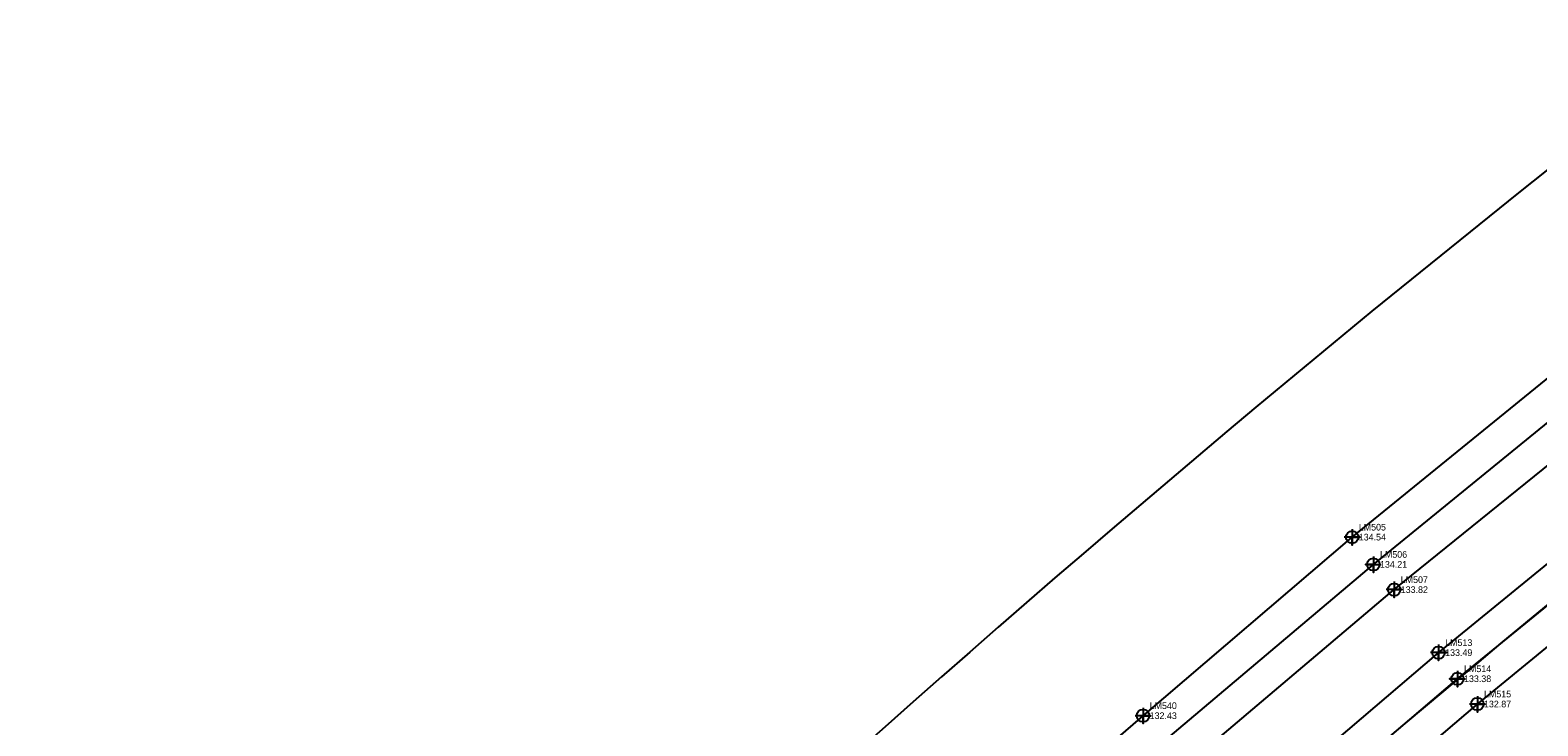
# Model space of a CAD drawing. Extents: x 2262665 to 2270527, y 505476 to 514960.
# Drawn here: x 2263850 to 2264418, y 507430 to 507692 of the extents above; entities that cross this region are included whole.
import ezdxf

# ---------------------------------------------------------------- set-up
doc = ezdxf.new("R2010")
doc.units = 0
for name, color, linetype in [('Exist Horizontal Alignment', 7, 'Continuous'), ('Exist Right of Way Control of Access Line', 7, 'Continuous'), ('Exist Roads EOP', 7, 'Continuous'), ('Exist Roads EOP Cogo Elevation', 7, 'Continuous'), ('Exist Roads EOP Cogo Number', 7, 'Continuous'), ('Exist Roads EOP Cogo Point CELL', 7, 'Continuous'), ('Exist Roads EOT', 7, 'Continuous'), ('Exist Roads EOT Cogo Elevation', 7, 'Continuous'), ('Exist Roads EOT Cogo Number', 7, 'Continuous'), ('Exist Roads EOT Cogo Point CELL', 7, 'Continuous')]:
    doc.layers.add(name, color=color, linetype=linetype)

msp = doc.modelspace()

# ---------------------------------------------------------------- linework, layer by layer
at = {"layer": 'Exist Horizontal Alignment'}
msp.add_arc((2268061.07, 503049.99), 5730, 127.616931, 143.020357, dxfattribs=at)
at = {"layer": 'Exist Right of Way Control of Access Line'}
for radius, start, end in [(5830, 127.616931, 136.535841), (5630, 127.61693, 143.64618)]:
    msp.add_arc((2268046.88, 503073.7), radius, start, end, dxfattribs=at)
at = {"layer": 'Exist Roads EOP'}
for points in [[(2263431.28, 506536.92), (2263504.18, 506632.38), (2263573.42, 506719.36), (2263653.32, 506814.81), (2263719.57, 506890.44), (2263791.35, 506970.28), (2263862.84, 507046.6), (2263934.04, 507120.43), (2264000.92, 507188.05), (2264078.44, 507262.04), (2264154.29, 507332.27), (2264223.1, 507393.92), (2264268.87, 507433.64), (2264347.62, 507500.85), (2264430.75, 507568.3)], [(2263469.14, 506547.06), (2263523.2, 506617.87), (2263591.52, 506703.39), (2263671.63, 506798.32), (2263737.3, 506873.35), (2263809.43, 506953.36), (2263881.91, 507030.97), (2263950.99, 507102.74), (2264018.71, 507170.83), (2264094.67, 507244.07), (2264171.61, 507314.81), (2264239.42, 507375.15), (2264284.05, 507413.89), (2264363.42, 507481.09), (2264445.71, 507547.48)], [(2264462.22, 507524.39), (2264380.14, 507457.38), (2264302.14, 507390.91), (2264258.09, 507352.21), (2264191.46, 507293.09), (2264114.06, 507221.95), (2264040.8, 507151.34), (2263971.96, 507081.7), (2263902.78, 507009.86), (2263830.77, 506933.12), (2263758.25, 506852.96), (2263691.26, 506776.11), (2263614.79, 506683.99), (2263546.95, 506598.71), (2263491.29, 506528.51)], [(2263566.07, 506582.9), (2263633.6, 506668.21), (2263710.29, 506760.44), (2263776.61, 506836.54), (2263847.65, 506915.01), (2263920.6, 506992.86), (2263989.46, 507064.47), (2264058.52, 507134.18), (2264131.25, 507204.54), (2264208.6, 507275.8), (2264272.18, 507332.47), (2264317.94, 507372.43), (2264394.76, 507438.02), (2264476.1, 507504.56)]]:
    msp.add_lwpolyline(points, dxfattribs=at)
at = {"layer": 'Exist Roads EOP Cogo Point CELL'}
for points in [[(2264347.62, 507503.85), (2264347.62, 507497.85), (2264347.62, 507500.85), (2264350.62, 507500.85), (2264344.62, 507500.85)], [(2264363.42, 507484.09), (2264363.42, 507478.09), (2264363.42, 507481.09), (2264366.42, 507481.09), (2264360.42, 507481.09)], [(2264380.14, 507460.38), (2264380.14, 507454.38), (2264380.14, 507457.38), (2264383.14, 507457.38), (2264377.14, 507457.38)], [(2264394.76, 507441.02), (2264394.76, 507435.02), (2264394.76, 507438.02), (2264397.76, 507438.02), (2264391.76, 507438.02)], [(2264268.87, 507436.64), (2264268.87, 507430.64), (2264268.87, 507433.64), (2264271.87, 507433.64), (2264265.87, 507433.64)]]:
    msp.add_lwpolyline(points, dxfattribs=at)
for centre in [(2264347.62, 507500.85), (2264363.42, 507481.09), (2264380.14, 507457.38), (2264394.76, 507438.02), (2264268.87, 507433.64)]:
    msp.add_circle(centre, 2.34, dxfattribs=at)
at = {"layer": 'Exist Roads EOT'}
for points in [[(2262974.67, 505890.18), (2263029.96, 505977.46), (2263085.9, 506053.49), (2263144.56, 506130.39), (2263201.7, 506208.4), (2263259.29, 506286.49), (2263319.47, 506367.72), (2263384.67, 506453.96), (2263441.56, 506530.42), (2263514.19, 506624.81), (2263582.48, 506711.18), (2263662.29, 506806.28), (2263728.31, 506881.99), (2263800.44, 506961.7), (2263872.73, 507038.89), (2263943.04, 507111.74), (2264010.4, 507179.35), (2264086.35, 507252.71), (2264163.91, 507324.08), (2264231.29, 507384.52), (2264276.65, 507423.96), (2264355.6, 507490.59), (2264438.39, 507557.92)], [(2263556.15, 506590.57), (2263624.13, 506675.94), (2263700.55, 506768.22), (2263767.45, 506844.48), (2263838.89, 506923.58), (2263911.63, 507001.22), (2263980.65, 507072.87), (2264049.48, 507142.32), (2264122.55, 507212.96), (2264199.88, 507284.19), (2264264.92, 507342.07), (2264310.29, 507381.92), (2264387.25, 507447.54), (2264469.24, 507514.31)]]:
    msp.add_lwpolyline(points, dxfattribs=at)
at = {"layer": 'Exist Roads EOT Cogo Point CELL'}
for points in [[(2264355.6, 507493.59), (2264355.6, 507487.59), (2264355.6, 507490.59), (2264352.6, 507490.59), (2264358.6, 507490.59)], [(2264387.25, 507450.54), (2264387.25, 507444.54), (2264387.25, 507447.54), (2264384.25, 507447.54), (2264390.25, 507447.54)]]:
    msp.add_lwpolyline(points, dxfattribs=at)
for centre in [(2264355.6, 507490.59), (2264387.25, 507447.54)]:
    msp.add_circle(centre, 2.34, dxfattribs=at)

# ---------------------------------------------------------------- texts
at = {"layer": 'Exist Roads EOP Cogo Elevation'}
for s, p in [('134.54', (2264350.12, 507499.6)), ('133.82', (2264365.92, 507479.84)), ('133.49', (2264382.64, 507456.13)), ('132.43', (2264271.37, 507432.39)), ('132.87', (2264397.26, 507436.77))]:
    msp.add_text(s, height=2.5, dxfattribs=at).set_placement(p)
at = {"layer": 'Exist Roads EOP Cogo Number'}
for s, p in [('LM505', (2264350.12, 507503.35)), ('LM507', (2264365.92, 507483.59)), ('LM513', (2264382.64, 507459.88)), ('LM515', (2264397.26, 507440.52)), ('LM540', (2264271.37, 507436.14))]:
    msp.add_text(s, height=2.5, dxfattribs=at).set_placement(p)
at = {"layer": 'Exist Roads EOT Cogo Elevation'}
for s, p in [('134.21', (2264358.1, 507489.34)), ('133.38', (2264389.75, 507446.29))]:
    msp.add_text(s, height=2.5, dxfattribs=at).set_placement(p)
at = {"layer": 'Exist Roads EOT Cogo Number'}
for s, p in [('LM506', (2264358.1, 507493.09)), ('LM514', (2264389.75, 507450.04))]:
    msp.add_text(s, height=2.5, dxfattribs=at).set_placement(p)

doc.saveas('drawing.dxf')
